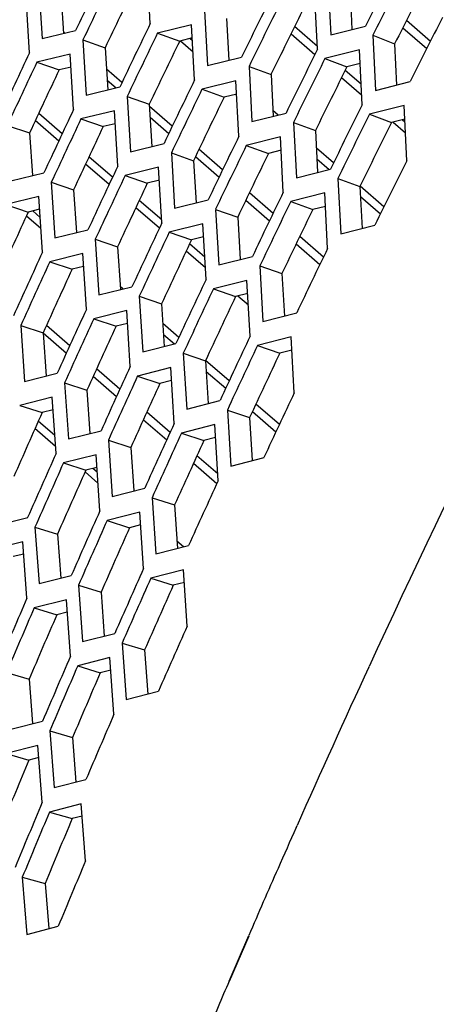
# Model space of a CAD drawing. Header units: millimetres. Extents: x 0 to 420, y 0 to 297.
# Tile 410 of 502: x 317.9 to 319.52, y 221.12 to 224.95. Entities that reach past the tile are written whole.
import ezdxf

# ---------------------------------------------------------------- set-up
doc = ezdxf.new("R2010")
doc.units = ezdxf.units.MM
doc.header["$LTSCALE"] = 23.1
doc.layers.get('0').update_dxf_attribs({"linetype": 'CONTINUOUS'})

msp = doc.modelspace()

# ---------------------------------------------------------------- linework, layer by layer
at = {"color": 3, "linetype": 'CONTINUOUS'}
for p, q in [((318.4098, 224.9348), (318.3977, 225.149)), ((319.102, 225.1056), (319.1123, 224.8915)), ((317.9758, 225.0912), (317.9891, 224.8768)), ((317.94, 224.8215), (317.9264, 225.036)), ((319.0608, 224.8352), (319.0503, 225.0494)), ((318.6211, 224.9865), (318.6328, 224.772)), ((317.9891, 224.8768), (318.1192, 224.908)), ((318.5705, 224.9307), (318.4386, 224.8984)), ((318.5824, 224.716), (318.5705, 224.9307)), ((319.1123, 224.8915), (319.2469, 224.9254)), ((318.1479, 224.8714), (318.161, 224.6565)), ((319.2759, 224.8894), (319.286, 224.6748)), ((319.224, 224.8329), (319.0897, 224.799)), ((319.2343, 224.6182), (319.224, 224.8329)), ((318.0984, 224.8159), (317.9686, 224.7848)), ((318.1117, 224.6009), (318.0984, 224.8159)), ((318.6328, 224.772), (318.7652, 224.8048)), ((318.7941, 224.7685), (318.8055, 224.5535)), ((318.7433, 224.7123), (318.6112, 224.6796)), ((318.755, 224.4972), (318.7433, 224.7123)), ((318.161, 224.6565), (318.2913, 224.6882)), ((319.286, 224.6748), (319.4208, 224.7092)), ((318.32, 224.6516), (318.3328, 224.4362)), ((318.2703, 224.5958), (318.1403, 224.5641)), ((318.2834, 224.3803), (318.2703, 224.5958)), ((319.3977, 224.6164), (319.2632, 224.582)), ((319.4077, 224.4012), (319.3977, 224.6164)), ((318.8055, 224.5535), (318.9382, 224.5868)), ((318.967, 224.5505), (318.9783, 224.335)), ((318.9161, 224.494), (318.7837, 224.4607)), ((318.9276, 224.2784), (318.9161, 224.494)), ((318.3328, 224.4362), (318.4634, 224.4684)), ((318.4921, 224.4317), (318.5047, 224.2159)), ((318.4423, 224.3757), (318.312, 224.3435)), ((318.4551, 224.1596), (318.4423, 224.3757)), ((318.9783, 224.335), (319.1112, 224.3688)), ((317.8678, 224.323), (317.9962, 224.354)), ((319.14, 224.3325), (319.151, 224.1165)), ((318.0248, 224.3171), (318.0388, 224.1008)), ((317.9762, 224.2614), (317.848, 224.2304)), ((317.9904, 224.045), (317.9762, 224.2614)), ((319.089, 224.2757), (318.9563, 224.2419)), ((319.1001, 224.0596), (319.089, 224.2757)), ((318.5047, 224.2159), (318.6355, 224.2485)), ((318.6642, 224.2119), (318.6766, 223.9955)), ((318.6143, 224.1555), (318.4838, 224.1229)), ((318.6269, 223.939), (318.6143, 224.1555)), ((319.151, 224.1165), (319.2842, 224.1508)), ((318.0388, 224.1008), (318.1675, 224.1324)), ((318.196, 224.0954), (318.2099, 223.8787)), ((318.1473, 224.0394), (318.0189, 224.0079)), ((318.1613, 223.8226), (318.1473, 224.0394)), ((318.6766, 223.9955), (318.8076, 224.0287)), ((318.8363, 223.9921), (318.8484, 223.7752)), ((318.2099, 223.8787), (318.3387, 223.9107)), ((318.7862, 223.9354), (318.6555, 223.9022)), ((318.7986, 223.7184), (318.7862, 223.9354)), ((318.3673, 223.8738), (318.3809, 223.6566)), ((318.3184, 223.8175), (318.1898, 223.7855)), ((318.3322, 223.6001), (318.3184, 223.8175)), ((318.8484, 223.7752), (318.9797, 223.8089)), ((317.906, 223.7597), (317.921, 223.5421)), ((318.9582, 223.7153), (318.8272, 223.6816)), ((318.9703, 223.4978), (318.9582, 223.7153)), ((318.3809, 223.6566), (318.51, 223.6891)), ((318.5385, 223.6522), (318.5519, 223.4344)), ((317.921, 223.5421), (318.048, 223.5735)), ((318.4895, 223.5956), (318.3606, 223.563)), ((318.503, 223.3777), (318.4895, 223.5956)), ((318.0764, 223.5362), (318.0912, 223.3182)), ((318.0285, 223.48), (317.9018, 223.4487)), ((318.0435, 223.2618), (318.0285, 223.48)), ((318.5519, 223.4344), (318.6812, 223.4675)), ((318.7098, 223.4305), (318.7229, 223.2123)), ((318.6606, 223.3736), (318.5315, 223.3406)), ((318.6739, 223.1552), (318.6606, 223.3736)), ((318.0912, 223.3182), (318.2184, 223.35)), ((318.2468, 223.3128), (318.2614, 223.0942)), ((318.1988, 223.2563), (318.0718, 223.2244)), ((318.2135, 223.0375), (318.1988, 223.2563)), ((318.7229, 223.2123), (318.8525, 223.2458)), ((318.2614, 223.0942), (318.3888, 223.1266)), ((318.4172, 223.0893), (318.4316, 222.8702)), ((318.369, 223.0325), (318.2419, 223.0002)), ((318.3836, 222.8133), (318.369, 223.0325)), ((317.8075, 222.9804), (317.9328, 223.0116)), ((317.9611, 222.974), (317.9769, 222.7546)), ((317.9141, 222.9176), (317.789, 222.8865)), ((317.9301, 222.6981), (317.9141, 222.9176)), ((318.4316, 222.8702), (318.5592, 222.9031)), ((318.5393, 222.8088), (318.4119, 222.7759)), ((318.5536, 222.589), (318.5393, 222.8088)), ((317.9769, 222.7546), (318.1024, 222.7863)), ((318.1307, 222.7487), (318.1463, 222.5288)), ((318.0835, 222.692), (317.9583, 222.6604)), ((318.0993, 222.472), (318.0835, 222.692)), ((318.1463, 222.5288), (318.272, 222.561)), ((318.3003, 222.5235), (318.3157, 222.303)), ((318.253, 222.4665), (318.1275, 222.4343)), ((318.2686, 222.2459), (318.253, 222.4665)), ((318.3157, 222.303), (318.4416, 222.3357)), ((317.8671, 222.1881), (317.9909, 222.2196)), ((318.019, 222.1817), (318.0357, 221.9605)), ((317.9728, 222.1249), (317.8492, 222.0934)), ((317.9896, 221.9035), (317.9728, 222.1249)), ((318.0357, 221.9605), (318.1597, 221.9925)), ((318.1414, 221.8975), (318.0177, 221.8655)), ((318.1581, 221.6756), (318.1414, 221.8975)), ((317.9119, 221.6119), (317.9296, 221.3893)), ((317.9296, 221.3893), (318.0519, 221.4211))]:
    msp.add_line(p, q, dxfattribs=at)
at = {"color": 7, "linetype": 'CONTINUOUS'}
for p, q in [((318.0619, 225.0606), (318.0722, 224.8967)), ((319.1871, 225.0728), (319.1949, 224.9123)), ((318.7067, 224.9548), (318.7157, 224.7925)), ((319.4999, 224.8657), (319.4064, 224.9467)), ((318.077, 224.8979), (318.0719, 224.9024)), ((319.0602, 224.8464), (318.9715, 224.9232)), ((319.3923, 224.9188), (319.4858, 224.8379)), ((318.1479, 224.8714), (318.234, 224.8408)), ((318.4386, 224.8984), (318.5244, 224.8672)), ((318.5733, 224.879), (318.5244, 224.8672)), ((318.5274, 224.8679), (318.5763, 224.8255)), ((318.574, 224.8675), (318.5635, 224.8766)), ((318.9577, 224.8952), (319.0506, 224.8147)), ((319.2759, 224.8894), (319.3609, 224.8566)), ((318.234, 224.8408), (318.2441, 224.6767)), ((319.3609, 224.8566), (319.3686, 224.6959)), ((319.0897, 224.799), (319.175, 224.7667)), ((317.9686, 224.7848), (318.055, 224.7547)), ((318.1015, 224.7657), (318.055, 224.7547)), ((318.2994, 224.7053), (318.2391, 224.7575)), ((318.7941, 224.7685), (318.8797, 224.7368)), ((319.2304, 224.6991), (319.1682, 224.7529)), ((319.2265, 224.7796), (319.175, 224.7667)), ((318.2417, 224.7153), (318.277, 224.6847)), ((318.8797, 224.7368), (318.8884, 224.5743)), ((319.1543, 224.725), (319.2324, 224.6573)), ((318.6112, 224.6796), (318.697, 224.6484)), ((318.32, 224.6516), (318.4061, 224.621)), ((318.7461, 224.6604), (318.697, 224.6484)), ((318.4061, 224.621), (318.416, 224.4567)), ((318.4955, 224.5355), (318.4066, 224.6125)), ((318.9071, 224.579), (318.8873, 224.5962)), ((318.054, 224.4779), (317.9624, 224.5571)), ((318.0673, 224.5063), (317.9757, 224.5856)), ((318.1403, 224.5641), (318.2267, 224.5341)), ((318.4092, 224.5703), (318.4819, 224.5072)), ((319.2632, 224.582), (319.3485, 224.5497)), ((319.4002, 224.5628), (319.3485, 224.5497)), ((319.4007, 224.5515), (319.3906, 224.5603)), ((317.8535, 224.5387), (317.9402, 224.5093)), ((318.2734, 224.5453), (318.2267, 224.5341)), ((318.967, 224.5505), (319.0526, 224.5188)), ((319.0526, 224.5188), (319.0612, 224.3561)), ((319.3548, 224.5513), (319.4027, 224.5099)), ((317.9402, 224.5093), (317.9513, 224.3431)), ((318.6916, 224.3657), (318.5994, 224.4455)), ((318.7837, 224.4607), (318.8696, 224.4295)), ((318.9189, 224.4418), (318.8696, 224.4295)), ((319.1227, 224.3923), (319.0563, 224.4499)), ((318.263, 224.3369), (318.1714, 224.4162)), ((318.4921, 224.4317), (318.5782, 224.4012)), ((318.5859, 224.4172), (318.678, 224.3375)), ((319.0585, 224.4079), (319.1054, 224.3673)), ((318.2496, 224.3084), (318.1581, 224.3877)), ((318.5782, 224.4012), (318.5879, 224.2366)), ((318.312, 224.3435), (318.3984, 224.3134)), ((319.14, 224.3325), (319.2256, 224.3008)), ((318.0248, 224.3171), (318.1114, 224.2876)), ((318.4453, 224.3249), (318.3984, 224.3134)), ((319.2256, 224.3008), (319.234, 224.1378)), ((319.3192, 224.2221), (319.2268, 224.3022)), ((318.1114, 224.2876), (318.1224, 224.1213)), ((318.8877, 224.1958), (318.7955, 224.2757)), ((319.2276, 224.2615), (319.3054, 224.1941)), ((317.848, 224.2304), (317.9349, 224.2014)), ((317.9794, 224.2121), (317.9349, 224.2014)), ((318.4454, 224.1389), (318.3537, 224.2183)), ((318.4545, 224.171), (318.3671, 224.2467)), ((318.6642, 224.2119), (318.7503, 224.1813)), ((318.7819, 224.2475), (318.8741, 224.1676)), ((318.9563, 224.2419), (319.0422, 224.2107)), ((319.0917, 224.2232), (319.0422, 224.2107)), ((317.9282, 224.1868), (317.9843, 224.1383)), ((317.9815, 224.1807), (317.9526, 224.2057)), ((318.7503, 224.1813), (318.7598, 224.0166)), ((318.4838, 224.1229), (318.5701, 224.0928)), ((318.6172, 224.1045), (318.5701, 224.0928)), ((319.0839, 224.0259), (318.9916, 224.1059)), ((318.196, 224.0954), (318.2827, 224.066)), ((318.2827, 224.066), (318.2934, 223.8995)), ((318.6218, 224.0261), (318.5628, 224.0772)), ((318.978, 224.0776), (319.0703, 223.9977)), ((318.6242, 223.984), (318.5494, 224.0488)), ((318.0189, 224.0079), (318.1058, 223.979)), ((318.1505, 223.9898), (318.1058, 223.979)), ((318.8363, 223.9921), (318.9224, 223.9615)), ((318.9224, 223.9615), (318.9318, 223.7966)), ((318.3033, 223.9019), (318.2927, 223.9112)), ((318.3673, 223.8738), (318.4539, 223.8444)), ((318.6555, 223.9022), (318.7419, 223.8722)), ((318.7891, 223.884), (318.7419, 223.8722)), ((318.7917, 223.839), (318.7508, 223.8744)), ((318.7893, 223.8811), (318.7866, 223.8834)), ((318.4539, 223.8444), (318.4645, 223.6776)), ((317.906, 223.7597), (317.9931, 223.7314)), ((318.0966, 223.6809), (318.0059, 223.7595)), ((318.1898, 223.7855), (318.2767, 223.7566)), ((318.3215, 223.7676), (318.2767, 223.7566)), ((318.5212, 223.7132), (318.4588, 223.7673)), ((317.9927, 223.7309), (318.0836, 223.6522)), ((317.9931, 223.7314), (318.0049, 223.5628)), ((318.4615, 223.725), (318.5045, 223.6877)), ((318.8272, 223.6816), (318.9136, 223.6515)), ((318.5385, 223.6522), (318.6252, 223.6227)), ((318.961, 223.6636), (318.9136, 223.6515)), ((318.6252, 223.6227), (318.6355, 223.4558)), ((318.7168, 223.5439), (318.6254, 223.623)), ((318.1879, 223.5618), (318.2788, 223.4832)), ((318.2918, 223.5119), (318.201, 223.5906)), ((318.3606, 223.563), (318.4475, 223.5341)), ((318.6278, 223.581), (318.7035, 223.5154)), ((318.0764, 223.5362), (318.1636, 223.5079)), ((318.4926, 223.5454), (318.4475, 223.5341)), ((318.1636, 223.5079), (318.1751, 223.3392)), ((317.9018, 223.4487), (317.9892, 223.4209)), ((318.9124, 223.3745), (318.8209, 223.4537)), ((318.0318, 223.4313), (317.9892, 223.4209)), ((318.0318, 223.4313), (317.9892, 223.4209)), ((318.4871, 223.3428), (318.3961, 223.4216)), ((318.7098, 223.4305), (318.7964, 223.4011)), ((318.8076, 223.4252), (318.8991, 223.346)), ((318.0387, 223.3311), (317.9741, 223.387)), ((318.3831, 223.3929), (318.474, 223.3141)), ((318.7964, 223.4011), (318.8066, 223.2339)), ((318.0416, 223.2886), (317.9613, 223.3581)), ((318.5315, 223.3406), (318.6184, 223.3117)), ((318.2468, 223.3128), (318.334, 223.2845)), ((318.6636, 223.3231), (318.6184, 223.3117)), ((318.334, 223.2845), (318.3453, 223.1155)), ((318.0718, 223.2244), (318.1592, 223.1966)), ((318.5783, 223.2238), (318.6692, 223.145)), ((318.6722, 223.1824), (318.5913, 223.2525)), ((318.2062, 223.1461), (318.1561, 223.1895)), ((318.202, 223.2072), (318.1592, 223.1966)), ((318.202, 223.2072), (318.1592, 223.1966)), ((318.2033, 223.1885), (318.1862, 223.2033)), ((318.4172, 223.0893), (318.5044, 223.061)), ((318.5044, 223.061), (318.5156, 222.8918)), ((318.2419, 223.0002), (318.3293, 222.9724)), ((317.9611, 222.974), (318.0488, 222.9468)), ((318.0488, 222.9468), (318.0612, 222.7759)), ((318.3723, 222.9832), (318.3293, 222.9724)), ((318.5389, 222.8979), (318.5137, 222.9197)), ((317.9175, 222.8698), (317.8769, 222.8598)), ((318.4119, 222.7759), (318.4993, 222.7481)), ((318.5425, 222.7591), (318.4993, 222.7481)), ((318.1307, 222.7487), (318.2184, 222.7216)), ((318.2184, 222.7216), (318.2306, 222.5504)), ((317.9583, 222.6604), (318.0462, 222.6337)), ((318.087, 222.6439), (318.0462, 222.6337)), ((318.087, 222.6439), (318.0462, 222.6337)), ((318.3003, 222.5235), (318.388, 222.4963)), ((318.388, 222.4963), (318.4, 222.3249)), ((318.1275, 222.4343), (318.2154, 222.4076)), ((318.2564, 222.418), (318.2154, 222.4076)), ((318.2564, 222.418), (318.2154, 222.4076)), ((319.2602, 222.4293), (319.2616, 222.4322)), ((319.2602, 222.4293), (319.2616, 222.4322)), ((317.8502, 222.4089), (317.9384, 222.3828)), ((317.9384, 222.3828), (317.9517, 222.2096)), ((318.019, 222.1817), (318.1072, 222.1557)), ((318.1072, 222.1557), (318.1204, 221.9823)), ((317.8492, 222.0934), (317.9376, 222.0679)), ((317.9763, 222.0776), (317.9376, 222.0679)), ((317.9763, 222.0776), (317.9376, 222.0679)), ((318.0177, 221.8655), (318.1061, 221.84)), ((318.145, 221.8499), (318.1061, 221.84)), ((318.145, 221.8499), (318.1061, 221.84)), ((318.9773, 221.8047), (318.9813, 221.8136)), ((318.978, 221.8045), (318.982, 221.8134)), ((317.9119, 221.6119), (318.0006, 221.587)), ((318.0006, 221.587), (318.0146, 221.4114)), ((318.7179, 221.2069), (318.7946, 221.3841)), ((318.7527, 221.2911), (318.793, 221.3844)), ((318.7167, 221.2072), (318.7527, 221.2911))]:
    msp.add_line(p, q, dxfattribs=at)
for centre, radius, start, end in [((364.0095, 201.7617), 49.2915, 149.57863, 155.20626), ((362.2365, 203.2909), 47.9937, 152.96702, 153.29835), ((360.3713, 204.7395), 46.6864, 154.16302, 154.49687), ((361.4793, 203.8642), 47.4384, 153.5639, 153.89647), ((360.7162, 204.4373), 46.8778, 154.16302, 154.49687), ((359.9475, 205.0098), 46.3124, 154.76448, 155.09966), ((361.8252, 203.5614), 47.6309, 153.5639, 153.89647), ((361.0611, 204.135), 47.0693, 154.16302, 154.49687), ((360.2913, 204.7081), 46.5027, 154.76448, 155.09966), ((362.1711, 203.2587), 47.8235, 153.5639, 153.89647), ((361.406, 203.8328), 47.2607, 154.16302, 154.49687), ((360.6352, 204.4063), 46.693, 154.76448, 155.09966), ((359.859, 204.9791), 46.1208, 155.36835, 155.70492), ((361.7509, 203.5305), 47.4522, 154.16302, 154.49687), ((360.9791, 204.1045), 46.8833, 154.76448, 155.09966), ((360.2018, 204.6778), 46.31, 155.36835, 155.70492), ((361.3229, 203.8028), 47.0736, 154.76448, 155.09966), ((360.5446, 204.3765), 46.4991, 155.36835, 155.70492), ((361.6668, 203.501), 47.2639, 154.76448, 155.09966), ((360.8874, 204.0753), 46.6882, 155.36835, 155.70492), ((360.1029, 204.6484), 46.1083, 155.97475, 156.31276), ((361.2302, 203.774), 46.8773, 155.36835, 155.70492), ((360.4446, 204.3476), 46.2962, 155.97475, 156.31276), ((360.7863, 204.0468), 46.4841, 155.97475, 156.31276), ((361.128, 203.7461), 46.6721, 155.97475, 156.31276), ((360.3354, 204.3193), 46.0846, 156.58376, 156.92326), ((362.8438, 202.311), 48.0028, 155.22186, 156.02866), ((360.6759, 204.019), 46.2713, 156.58376, 156.92326), ((360.217, 204.2913), 45.8645, 157.19548, 157.53652), ((360.5564, 203.9915), 46.05, 157.19548, 157.53652), ((362.5979, 202.4208), 47.7335, 156.0409, 156.24953), ((362.4718, 202.4763), 47.5958, 156.24947, 156.59264), ((362.2203, 202.5846), 47.3219, 156.82574, 157.08892)]:
    msp.add_arc(centre, radius, start, end, dxfattribs=at)
at = {"color": 3, "linetype": 'CONTINUOUS'}
for centre, radius, start, end in [((362.2013, 203.3201), 48.0818, 152.96702, 153.29835), ((360.3352, 204.7692), 46.7735, 154.16302, 154.49687), ((362.2591, 203.2696), 48.1141, 152.96702, 153.29835), ((360.3927, 204.7188), 46.8054, 154.16302, 154.49687), ((361.4436, 203.8936), 47.526, 153.5639, 153.89647), ((361.5013, 203.8432), 47.5581, 153.5639, 153.89647), ((362.5481, 203.0169), 48.2755, 152.96702, 153.29835), ((360.6801, 204.4669), 46.965, 154.16302, 154.49687), ((360.7375, 204.4166), 46.9969, 154.16302, 154.49687), ((361.7895, 203.5909), 47.7186, 153.5639, 153.89647), ((359.9109, 205.0397), 46.3991, 154.76448, 155.09966), ((361.8472, 203.5404), 47.7507, 153.5639, 153.89647), ((359.9682, 204.9894), 46.4308, 154.76448, 155.09966), ((361.025, 204.1647), 47.1564, 154.16302, 154.49687), ((361.0824, 204.1143), 47.1883, 154.16302, 154.49687), ((360.2547, 204.738), 46.5894, 154.76448, 155.09966), ((362.1354, 203.2881), 47.9112, 153.5639, 153.89647), ((360.312, 204.6877), 46.6211, 154.76448, 155.09966), ((362.1931, 203.2377), 47.9433, 153.5639, 153.89647), ((361.3699, 203.8624), 47.3479, 154.16302, 154.49687), ((361.4273, 203.8121), 47.3798, 154.16302, 154.49687), ((360.5986, 204.4362), 46.7797, 154.76448, 155.09966), ((362.4813, 202.9854), 48.1037, 153.5639, 153.89647), ((360.6559, 204.3859), 46.8114, 154.76448, 155.09966), ((361.7147, 203.5602), 47.5393, 154.16302, 154.49687), ((361.7722, 203.5098), 47.5712, 154.16302, 154.49687), ((360.9424, 204.1344), 46.97, 154.76448, 155.09966), ((360.9998, 204.0842), 47.0017, 154.76448, 155.09966), ((362.0596, 203.2579), 47.7308, 154.16302, 154.49687), ((360.1647, 204.7079), 46.3961, 155.36835, 155.70492), ((360.2219, 204.6577), 46.4276, 155.36835, 155.70492), ((361.2863, 203.8327), 47.1603, 154.76448, 155.09966), ((361.3436, 203.7824), 47.192, 154.76448, 155.09966), ((360.5075, 204.4066), 46.5852, 155.36835, 155.70492), ((360.5647, 204.3564), 46.6167, 155.36835, 155.70492), ((361.6302, 203.5309), 47.3506, 154.76448, 155.09966), ((361.6875, 203.4806), 47.3823, 154.76448, 155.09966), ((360.8503, 204.1054), 46.7743, 155.36835, 155.70492), ((360.9074, 204.0552), 46.8059, 155.36835, 155.70492), ((361.974, 203.2292), 47.5409, 154.76448, 155.09966), ((361.1931, 203.8041), 46.9635, 155.36835, 155.70492), ((361.2502, 203.7539), 46.995, 155.36835, 155.70492), ((360.407, 204.378), 46.3818, 155.97475, 156.31276), ((360.464, 204.3278), 46.4131, 155.97475, 156.31276), ((361.5359, 203.5028), 47.1526, 155.36835, 155.70492), ((360.7487, 204.0772), 46.5697, 155.97475, 156.31276), ((360.8057, 204.0271), 46.601, 155.97475, 156.31276), ((361.0904, 203.7764), 46.7576, 155.97475, 156.31276), ((361.1474, 203.7263), 46.7889, 155.97475, 156.31276), ((360.2973, 204.3499), 46.1696, 156.58376, 156.92326), ((360.354, 204.2998), 46.2007, 156.58376, 156.92326), ((361.4321, 203.4756), 46.9456, 155.97475, 156.31276), ((360.6378, 204.0496), 46.3563, 156.58376, 156.92326), ((360.6946, 203.9996), 46.3874, 156.58376, 156.92326), ((360.9784, 203.7493), 46.543, 156.58376, 156.92326), ((360.5178, 204.0223), 46.1344, 157.19548, 157.53652), ((360.5743, 203.9724), 46.1653, 157.19548, 157.53652), ((360.8572, 203.7226), 46.3198, 157.19548, 157.53652)]:
    msp.add_arc(centre, radius, start, end, dxfattribs=at)

doc.saveas('drawing.dxf')
